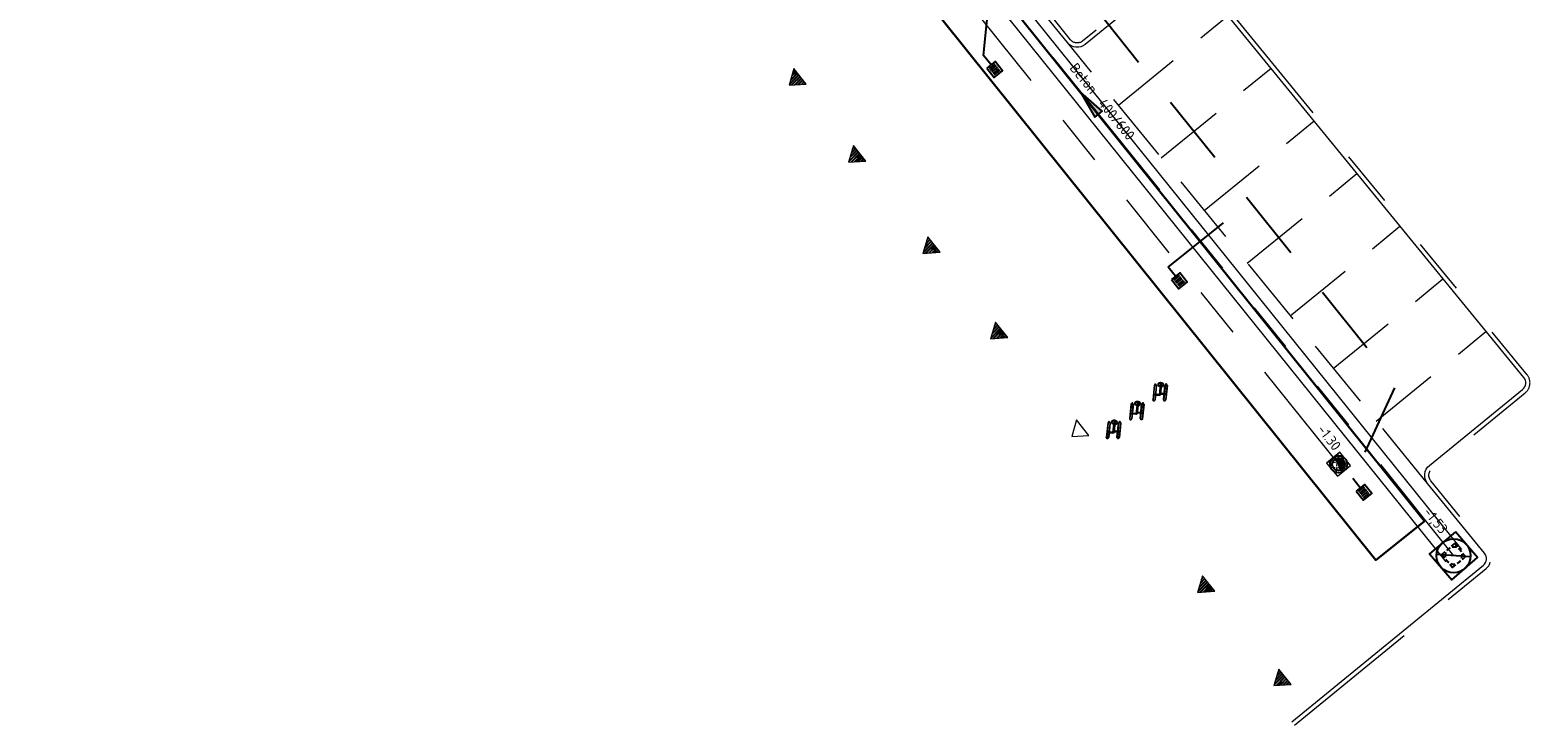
# Model space of a CAD drawing. Header units: metres. Extents: x 92403 to 95147, y 464428 to 465602.
# Tile 482 of 568: x 93310 to 93363, y 465070 to 465094. Entities that reach past the tile are written whole.
import ezdxf
from ezdxf.enums import TextEntityAlignment as Align

# ---------------------------------------------------------------- set-up
doc = ezdxf.new("R2010")
doc.units = ezdxf.units.M
for name, pattern in [('DASHED', [0.75, 0.5, -0.25]), ('RI-DRAINAGE', [19.2, 6, -1.8, 1.8, -1.8, 2.4, -1.8, 1.8, -1.8]), ('RI-GWA', [18.45, 6, -1.8, 1.75, -1.8, 1.75, -1.8, 1.75, -1.8]), ('RI-HWA_KOLKAANSLUITING', [4.3, 2.5, -1.8]), ('VH-TROTTOIRBAND', [15, 5, -2, 2, -2, 2, -2])]:
    doc.linetypes.add(name, pattern=pattern)
doc.layers.get('0').update_dxf_attribs({"linetype": 'CONTINUOUS'})
for name, color, linetype, lineweight in [('B-OI-RI-DRAINAGE_BOB-S', 90, 'CONTINUOUS', 25), ('B-RO-IE-MEUBILAIR_WEGMEUBILAIR-S', 251, 'CONTINUOUS', 13), ('B-RO-OG-TOPOGRAFIE_BEBOUWING_ENTREE-S', 7, 'CONTINUOUS', 5), ('B-WE-RI-GWA_STROOMRICHTING-S', 30, 'CONTINUOUS', 25), ('B-WE-VH-VERHARDING_FUNDERING-G', 252, 'CONTINUOUS', 18), ('N-RO-VW-MARKERING-G', 7, 'CONTINUOUS', 9), ('N-WE-GW-ONTGRAVING-V', 2, 'CONTINUOUS', 30), ('N-WE-RI-HWA_KOLK_STRAATKOLK-S', 150, 'CONTINUOUS', 25), ('N-WE-RI-HWA_KOLKAANSLUITING-G', 150, 'RI-HWA_KOLKAANSLUITING', 25), ('N-WE-RI-PUT-OPHOOGTEBRENGEN-S', 7, 'CONTINUOUS', 25), ('N-WE-VH-KANTOPSLUITING_TROTTOIRBAND-G', 7, 'VH-TROTTOIRBAND', 35), ('N-WE-VH-KANTOPSLUITING_VOORKANTBAND-G', 50, 'CONTINUOUS', 35)]:
    doc.layers.add(name, color=color, linetype=linetype, lineweight=lineweight)
for name, color, linetype, lineweight, true_color in [('B-OI-RI-GWA_TRANSPORTLEIDING-G', 7, 'RI-GWA', 18, 0xff8400), ('N-OI-RI-DRAINAGE_DRAIN_PVC-G', 7, 'RI-DRAINAGE', 18, 0x00ff04), ('N-WE-RI-DRAINAGE_PUT-S', 7, 'CONTINUOUS', 5, 0x00ff04), ('N-WE-RI-DRAINAGE_PUTRAND-S', 7, 'CONTINUOUS', 5, 0x00ff04)]:
    doc.layers.add(name, color=color, linetype=linetype, lineweight=lineweight, true_color=true_color)
doc.layers.add('B-WE-RI-GWA_RIOOLPUT_INSPECTIEPUT-S', color=30, linetype='CONTINUOUS', lineweight=25, transparency=0.3)
doc.styles.add('NLCS-ISO', font='NLCS-ISO.ttf')

# ---------------------------------------------------------------- blocks, each defined once
blk = doc.blocks.new('Putdeksel 600x600')
at = {"ltscale": 0.1}
h = blk.add_hatch(dxfattribs=at)
h.set_pattern_fill('ANGLE', color=8, scale=0.025, angle=45)
h.set_pattern_definition([(45, (-93679.67512, -463937.87647), (-0.123478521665, 0.123478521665), [0.127, -0.047625]), (135, (-93679.67512, -463937.87647), (-0.123478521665, -0.123478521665), [0.127, -0.047625])])
h.paths.add_polyline_path([(-0.3, -0.3), (0.3, -0.3), (0.3, 0.3), (-0.3, 0.3)])
at = {"color": 250, "ltscale": 0.1}
blk.add_lwpolyline([(-0.3, -0.3), (0.3, -0.3), (0.3, 0.3), (-0.3, 0.3)], close=True, dxfattribs=at)
blk = doc.blocks.new('SRO-BEBOUWING_ENTREE')
blk.add_lwpolyline([(0, 0.35), (0, -0.35), (0.5, 0)], close=True)
blk = doc.blocks.new('Triangel-10')
at = {"true_color": 0xffffff}
h = blk.add_hatch(color=7, dxfattribs=at)
h.dxf.hatch_style = 1
h.paths.add_polyline_path([(-0.215, 0.193, 1), (-0.231, 0.193), (-0.231, -0.318, 1), (-0.215, -0.318)])
h.paths.add_polyline_path([(-0.16, 0.021), (-0.215, 0.021), (-0.215, -0.021), (-0.16, -0.021)])
h.paths.add_polyline_path([(-0.144, 0.193, 1), (-0.16, 0.193), (-0.16, -0.318, 1.041702), (-0.144, -0.318)])
h.paths.add_polyline_path([(-0.024, 0.021), (-0.144, 0.021), (-0.144, -0.021), (-0.024, -0.021)])
h.paths.add_polyline_path([(0.024, 0, 1), (-0.024, 0), (-0.024, -0.021), (-0.024, -0.393), (-0.032, -0.419, 0.504311), (-0.027, -0.425), (0.027, -0.425, 0.504311), (0.032, -0.419), (0.024, -0.393, -0.074529), (0.024, -0.392)])
h.paths.add_polyline_path([(0.144, -0.02), (0.024, -0.02), (0.024, -0.062), (0.144, -0.062)])
h.paths.add_polyline_path([(0.16, 0.152, 1), (0.144, 0.152), (0.144, -0.359, 1.041702), (0.16, -0.359), (0.16, -0.358)])
h.paths.add_polyline_path([(0.215, -0.02), (0.16, -0.02), (0.16, -0.062), (0.215, -0.062)])
h.paths.add_polyline_path([(0.231, 0.152, 1), (0.215, 0.152), (0.215, -0.359, 1), (0.231, -0.359)])
edge = h.paths.add_edge_path()
edge.add_line((-0.208, 0.231), (-0.225, 0.203))
edge.add_line((-0.225, 0.203), (-0.214, 0.197))
edge.add_line((-0.214, 0.197), (-0.198, 0.226))
edge.add_arc((-0.188, 0.22), 0.012, 29.0731, 150.9269, ccw=False)
edge.add_line((-0.177, 0.226), (-0.161, 0.197))
edge.add_line((-0.161, 0.197), (-0.15, 0.203))
edge.add_line((-0.15, 0.203), (-0.167, 0.231))
edge.add_arc((-0.188, 0.22), 0.024, 29.0731, 150.9269)
edge = h.paths.add_edge_path()
edge.add_line((-0.225, -0.329), (-0.214, -0.323))
edge.add_line((-0.214, -0.323), (-0.198, -0.352))
edge.add_arc((-0.188, -0.345), 0.012, 210.9269, 330.9269)
edge.add_line((-0.177, -0.351), (-0.161, -0.323))
edge.add_line((-0.161, -0.323), (-0.15, -0.329))
edge.add_line((-0.15, -0.329), (-0.167, -0.357))
edge.add_arc((-0.188, -0.345), 0.024, 210.6554, 330.9269, ccw=False)
edge.add_line((-0.208, -0.358), (-0.225, -0.329))
edge = h.paths.add_edge_path()
edge.add_line((0.161, -0.364), (0.177, -0.393))
edge.add_arc((0.188, -0.386), 0.012, 210.9269, 330.9269)
edge.add_line((0.198, -0.392), (0.214, -0.364))
edge.add_line((0.214, -0.364), (0.225, -0.37))
edge.add_line((0.225, -0.37), (0.208, -0.398))
edge.add_arc((0.188, -0.386), 0.024, 210.6554, 330.9269, ccw=False)
edge.add_line((0.167, -0.399), (0.15, -0.37))
edge.add_line((0.15, -0.37), (0.161, -0.364))
edge = h.paths.add_edge_path()
edge.add_arc((0.188, 0.179), 0.012, 29.0731, 150.9269, ccw=False)
edge.add_line((0.198, 0.185), (0.214, 0.156))
edge.add_line((0.214, 0.156), (0.225, 0.162))
edge.add_line((0.225, 0.162), (0.208, 0.19))
edge.add_arc((0.188, 0.179), 0.024, 29.0731, 150.9269)
edge.add_line((0.167, 0.19), (0.15, 0.162))
edge.add_line((0.15, 0.162), (0.161, 0.156))
edge.add_line((0.161, 0.156), (0.177, 0.185))
h = blk.add_hatch(color=7, dxfattribs=at)
h.dxf.hatch_style = 1
edge = h.paths.add_edge_path()
edge.add_spline(control_points=[(-0.03, -0.412), (-0.031, -0.412), (-0.032, -0.412), (-0.034, -0.411), (-0.035, -0.411), (-0.036, -0.411), (-0.036, -0.411), (-0.039, -0.41), (-0.041, -0.41), (-0.044, -0.408), (-0.045, -0.408), (-0.047, -0.408), (-0.047, -0.408), (-0.048, -0.407), (-0.049, -0.407), (-0.051, -0.406), (-0.052, -0.406), (-0.054, -0.405), (-0.055, -0.404), (-0.056, -0.404), (-0.057, -0.403), (-0.058, -0.403), (-0.058, -0.403), (-0.059, -0.402), (-0.06, -0.402), (-0.062, -0.401), (-0.063, -0.4), (-0.065, -0.399), (-0.066, -0.399), (-0.067, -0.398), (-0.067, -0.398), (-0.068, -0.397), (-0.068, -0.397), (-0.07, -0.396), (-0.07, -0.395), (-0.072, -0.394), (-0.072, -0.394), (-0.074, -0.393), (-0.074, -0.392), (-0.075, -0.392), (-0.075, -0.392), (-0.076, -0.391), (-0.076, -0.39), (-0.078, -0.389), (-0.078, -0.389), (-0.079, -0.388), (-0.08, -0.387), (-0.081, -0.386), (-0.081, -0.386), (-0.081, -0.385), (-0.082, -0.385), (-0.083, -0.384), (-0.084, -0.382), (-0.085, -0.381), (-0.085, -0.38), (-0.086, -0.379), (-0.086, -0.379), (-0.087, -0.377), (-0.087, -0.377), (-0.087, -0.376), (-0.088, -0.375), (-0.088, -0.375), (-0.088, -0.374), (-0.088, -0.373), (-0.089, -0.373), (-0.089, -0.371), (-0.089, -0.371), (-0.089, -0.37), (-0.09, -0.369), (-0.09, -0.369), (-0.09, -0.369), (-0.09, -0.368), (-0.09, -0.368), (-0.09, -0.367), (-0.09, -0.366), (-0.09, -0.366), (-0.09, -0.365), (-0.09, -0.364), (-0.09, -0.364), (-0.09, -0.364), (-0.09, -0.362), (-0.09, -0.361), (-0.089, -0.358), (-0.089, -0.357), (-0.089, -0.355), (-0.088, -0.354), (-0.087, -0.35), (-0.084, -0.346), (-0.079, -0.34), (-0.077, -0.338), (-0.074, -0.336), (-0.074, -0.335), (-0.071, -0.333), (-0.069, -0.332), (-0.064, -0.328), (-0.061, -0.327), (-0.054, -0.323), (-0.051, -0.322), (-0.044, -0.319), (-0.042, -0.319), (-0.038, -0.317), (-0.037, -0.317), (-0.032, -0.316), (-0.028, -0.315), (-0.024, -0.314), (-0.024, -0.308), (-0.024, -0.301), (-0.024, -0.294), (-0.081, -0.303), (-0.116, -0.334), (-0.109, -0.372), (-0.103, -0.41), (-0.059, -0.435), (0, -0.435), (0.059, -0.435), (0.103, -0.41), (0.109, -0.372), (0.116, -0.334), (0.081, -0.302), (0.024, -0.294), (0.024, -0.301), (0.024, -0.308), (0.024, -0.314), (0.028, -0.315), (0.032, -0.316), (0.037, -0.317), (0.038, -0.317), (0.042, -0.319), (0.044, -0.319), (0.051, -0.322), (0.054, -0.323), (0.061, -0.327), (0.064, -0.328), (0.069, -0.332), (0.071, -0.333), (0.074, -0.335), (0.074, -0.336), (0.077, -0.338), (0.079, -0.34), (0.084, -0.346), (0.087, -0.35), (0.088, -0.354), (0.089, -0.355), (0.089, -0.357), (0.089, -0.358), (0.09, -0.361), (0.09, -0.362), (0.09, -0.364), (0.09, -0.364), (0.09, -0.364), (0.09, -0.365), (0.09, -0.366), (0.09, -0.366), (0.09, -0.367), (0.09, -0.368), (0.09, -0.368), (0.09, -0.369), (0.09, -0.369), (0.09, -0.369), (0.089, -0.37), (0.089, -0.371), (0.089, -0.371), (0.089, -0.373), (0.088, -0.373), (0.088, -0.374), (0.088, -0.375), (0.088, -0.375), (0.087, -0.376), (0.087, -0.377), (0.087, -0.377), (0.086, -0.379), (0.086, -0.379), (0.085, -0.38), (0.085, -0.381), (0.084, -0.382), (0.083, -0.384), (0.082, -0.385), (0.081, -0.385), (0.081, -0.386), (0.081, -0.386), (0.08, -0.387), (0.079, -0.388), (0.078, -0.389), (0.078, -0.389), (0.076, -0.39), (0.076, -0.391), (0.075, -0.392), (0.075, -0.392), (0.074, -0.392), (0.074, -0.393), (0.072, -0.394), (0.072, -0.394), (0.07, -0.395), (0.07, -0.396), (0.068, -0.397), (0.068, -0.397), (0.067, -0.398), (0.067, -0.398), (0.066, -0.399), (0.065, -0.399), (0.063, -0.4), (0.062, -0.401), (0.06, -0.402), (0.059, -0.402), (0.058, -0.403), (0.058, -0.403), (0.057, -0.403), (0.056, -0.404), (0.055, -0.404), (0.054, -0.405), (0.052, -0.406), (0.051, -0.406), (0.049, -0.407), (0.048, -0.407), (0.047, -0.408), (0.047, -0.408), (0.045, -0.408), (0.044, -0.408), (0.041, -0.41), (0.039, -0.41), (0.036, -0.411), (0.036, -0.411), (0.035, -0.411), (0.034, -0.411), (0.032, -0.412), (0.031, -0.412), (0.03, -0.412), (0.031, -0.414), (0.031, -0.416), (0.032, -0.419), (0.032, -0.42), (0.032, -0.422), (0.031, -0.423), (0.03, -0.424), (0.029, -0.425), (0.027, -0.425), (0.009, -0.425), (-0.009, -0.425), (-0.027, -0.425), (-0.029, -0.425), (-0.03, -0.424), (-0.031, -0.423), (-0.032, -0.422), (-0.032, -0.42), (-0.032, -0.419), (-0.031, -0.416), (-0.031, -0.414), (-0.03, -0.412)], knot_values=[0, 0, 0, 0, 0.083969, 0.083969, 0.139597, 0.139597, 0.167938, 0.167938, 0.335875, 0.335875, 0.419844, 0.419844, 0.43636, 0.43636, 0.503813, 0.503813, 0.587781, 0.587781, 0.67175, 0.67175, 0.733124, 0.733124, 0.755719, 0.755719, 0.839688, 0.839688, 0.923657, 0.923657, 1.007625, 1.007625, 1.029887, 1.029887, 1.091594, 1.091594, 1.175563, 1.175563, 1.259532, 1.259532, 1.326651, 1.326651, 1.3435, 1.3435, 1.427469, 1.427469, 1.511438, 1.511438, 1.595407, 1.595407, 1.623414, 1.623414, 1.679376, 1.679376, 1.847313, 1.847313, 1.931282, 1.931282, 2.015251, 2.015251, 2.09922, 2.09922, 2.183188, 2.183188, 2.216941, 2.216941, 2.351126, 2.351126, 2.435095, 2.435095, 2.513705, 2.513705, 2.519063, 2.519063, 2.603032, 2.603032, 2.687001, 2.687001, 2.77097, 2.77097, 2.810468, 2.810468, 2.810468, 2.894437, 2.894437, 2.950065, 2.950065, 2.978406, 2.978406, 3.146344, 3.146344, 3.230312, 3.230312, 3.246829, 3.246829, 3.314281, 3.314281, 3.39825, 3.39825, 3.482219, 3.482219, 3.543592, 3.543592, 3.566187, 3.566187, 3.648799, 3.648799, 3.648799, 4.648799, 4.648799, 4.648799, 6.109993, 6.109993, 6.109993, 7.571187, 7.571187, 7.571187, 9.032381, 9.032381, 9.032381, 10.493575, 10.493575, 10.493575, 11.493575, 11.493575, 11.493575, 11.576186, 11.576186, 11.598782, 11.598782, 11.660155, 11.660155, 11.744124, 11.744124, 11.828093, 11.828093, 11.895545, 11.895545, 11.912061, 11.912061, 11.99603, 11.99603, 12.163968, 12.163968, 12.192309, 12.192309, 12.247937, 12.247937, 12.331905, 12.331905, 12.331905, 12.371404, 12.371404, 12.455373, 12.455373, 12.539342, 12.539342, 12.62331, 12.62331, 12.628669, 12.628669, 12.707279, 12.707279, 12.791248, 12.791248, 12.925432, 12.925432, 12.959185, 12.959185, 13.043154, 13.043154, 13.127123, 13.127123, 13.211092, 13.211092, 13.295061, 13.295061, 13.462998, 13.462998, 13.518959, 13.518959, 13.546967, 13.546967, 13.630936, 13.630936, 13.714904, 13.714904, 13.798873, 13.798873, 13.815723, 13.815723, 13.882842, 13.882842, 13.966811, 13.966811, 14.05078, 14.05078, 14.112486, 14.112486, 14.134748, 14.134748, 14.218717, 14.218717, 14.302686, 14.302686, 14.386655, 14.386655, 14.40925, 14.40925, 14.470624, 14.470624, 14.554592, 14.554592, 14.638561, 14.638561, 14.706014, 14.706014, 14.72253, 14.72253, 14.806499, 14.806499, 14.974436, 14.974436, 15.002777, 15.002777, 15.058405, 15.058405, 15.142374, 15.142374, 15.142374, 16.142374, 16.142374, 16.142374, 17.076554, 17.076554, 17.076554, 18.010735, 18.010735, 18.010735, 19.010735, 19.010735, 19.010735, 19.944916, 19.944916, 19.944916, 20.879096, 20.879096, 20.879096, 21.879096, 21.879096, 21.879096, 21.879096], weights=[1, 1, 1, 1, 1, 1, 1, 1, 1, 1, 1, 1, 1, 1, 1, 1, 1, 1, 1, 1, 1, 1, 1, 1, 1, 1, 1, 1, 1, 1, 1, 1, 1, 1, 1, 1, 1, 1, 1, 1, 1, 1, 1, 1, 1, 1, 1, 1, 1, 1, 1, 1, 1, 1, 1, 1, 1, 1, 1, 1, 1, 1, 1, 1, 1, 1, 1, 1, 1, 1, 1, 1, 1, 1, 1, 1, 1, 1, 1, 1, 1, 1, 1, 1, 1, 1, 1, 1, 1, 1, 1, 1, 1, 1, 1, 1, 1, 1, 1, 1, 1, 1, 1, 1, 1, 1, 1, 1, 0.829851, 0.829851, 1, 0.829851, 0.829851, 1, 0.829851, 0.829851, 1, 0.829851, 0.829851, 1, 1, 1, 1, 1, 1, 1, 1, 1, 1, 1, 1, 1, 1, 1, 1, 1, 1, 1, 1, 1, 1, 1, 1, 1, 1, 1, 1, 1, 1, 1, 1, 1, 1, 1, 1, 1, 1, 1, 1, 1, 1, 1, 1, 1, 1, 1, 1, 1, 1, 1, 1, 1, 1, 1, 1, 1, 1, 1, 1, 1, 1, 1, 1, 1, 1, 1, 1, 1, 1, 1, 1, 1, 1, 1, 1, 1, 1, 1, 1, 1, 1, 1, 1, 1, 1, 1, 1, 1, 1, 1, 1, 1, 1, 1, 1, 1, 1, 1, 1, 1, 1, 1, 1, 1, 1, 1, 1, 1, 1, 1, 0.928588, 0.928588, 1, 0.928588, 0.928588, 1, 1, 1, 1, 0.928588, 0.928588, 1, 0.928588, 0.928588, 1, 1, 1, 1], degree=3, periodic=0)
at = {"color": 0}
for p, q in [((-0.231, -0.318), (-0.231, 0.193)), ((-0.215, -0.318), (-0.215, 0.193)), ((-0.215, 0.021), (-0.16, 0.021)), ((-0.16, -0.318), (-0.16, 0.193)), ((-0.144, 0.021), (-0.024, 0.021)), ((-0.024, -0.021), (-0.024, 0.021)), ((-0.024, -0.393), (-0.024, 0)), ((0.024, -0.392), (0.024, 0)), ((0.215, -0.359), (0.215, 0.152)), ((0.231, -0.359), (0.231, 0.152)), ((-0.215, -0.021), (-0.16, -0.021)), ((-0.144, -0.021), (-0.024, -0.021)), ((-0.032, -0.419), (-0.024, -0.393)), ((-0.027, -0.425), (0.027, -0.425)), ((0.144, -0.02), (0.024, -0.02)), ((0.024, -0.062), (0.024, -0.02)), ((0.144, -0.062), (0.024, -0.062)), ((0.032, -0.419), (0.024, -0.393)), ((0.215, -0.02), (0.16, -0.02)), ((0.215, -0.062), (0.16, -0.062))]:
    blk.add_line(p, q, dxfattribs=at)
for points in [[(-0.208, 0.231), (-0.225, 0.203), (-0.214, 0.197), (-0.198, 0.226, -0.588186), (-0.177, 0.226), (-0.161, 0.197), (-0.15, 0.203), (-0.167, 0.231, 0.588186)], [(0.16, -0.359), (0.16, 0.152, 1), (0.144, 0.152), (0.144, -0.359, 1)], [(0.177, 0.185, -0.588186), (0.198, 0.185), (0.214, 0.156), (0.225, 0.162), (0.208, 0.19, 0.588186), (0.167, 0.19), (0.15, 0.162), (0.161, 0.156)], [(-0.225, -0.329), (-0.214, -0.323), (-0.198, -0.352, 0.57735), (-0.177, -0.351), (-0.161, -0.323), (-0.15, -0.329), (-0.167, -0.357, -0.578931), (-0.208, -0.358)], [(0.161, -0.364), (0.177, -0.393, 0.57735), (0.198, -0.392), (0.214, -0.364), (0.225, -0.37), (0.208, -0.398, -0.578931), (0.167, -0.399), (0.15, -0.37)]]:
    blk.add_lwpolyline(points, format="xyb", close=True, dxfattribs=at)
blk.add_lwpolyline([(-0.16, -0.318, 1.041702), (-0.144, -0.318), (-0.144, 0.193)], format="xyb", dxfattribs=at)
at = {"color": 0, "flags": 128}
blk.add_lwpolyline([(0.024, -0.294), (-0.024, -0.294)], dxfattribs=at)
at = {"color": 0}
for centre, radius, start, end in [((-0.223, 0.193), 0.008, 0, 180), ((-0.152, 0.193), 0.008, 0, 180), ((0, 0), 0.0239, 0, 180), ((0.223, 0.152), 0.008, 0, 180), ((-0.223, -0.318), 0.008, 180, 0), ((-0.027, -0.42), 0.005, 162.9508, 270), ((-0.029, -0.392), 0.005, 342.9508, 0), ((0.029, -0.392), 0.005, 180, 197.0492), ((0.027, -0.42), 0.005, 270, 17.0492), ((0.223, -0.359), 0.008, 180, 0)]:
    blk.add_arc(centre, radius, start, end, dxfattribs=at)
blk.add_rational_spline([(-0.03, -0.412), (-0.031, -0.412), (-0.032, -0.412), (-0.034, -0.411), (-0.035, -0.411), (-0.036, -0.411), (-0.036, -0.411), (-0.039, -0.41), (-0.041, -0.41), (-0.044, -0.408), (-0.045, -0.408), (-0.047, -0.408), (-0.047, -0.408), (-0.048, -0.407), (-0.049, -0.407), (-0.051, -0.406), (-0.052, -0.406), (-0.054, -0.405), (-0.055, -0.404), (-0.056, -0.404), (-0.057, -0.403), (-0.058, -0.403), (-0.058, -0.403), (-0.059, -0.402), (-0.06, -0.402), (-0.062, -0.401), (-0.063, -0.4), (-0.065, -0.399), (-0.066, -0.399), (-0.067, -0.398), (-0.067, -0.398), (-0.068, -0.397), (-0.068, -0.397), (-0.07, -0.396), (-0.07, -0.395), (-0.072, -0.394), (-0.072, -0.394), (-0.074, -0.393), (-0.074, -0.392), (-0.075, -0.392), (-0.075, -0.392), (-0.076, -0.391), (-0.076, -0.39), (-0.078, -0.389), (-0.078, -0.389), (-0.079, -0.388), (-0.08, -0.387), (-0.081, -0.386), (-0.081, -0.386), (-0.081, -0.385), (-0.082, -0.385), (-0.083, -0.384), (-0.084, -0.382), (-0.085, -0.381), (-0.085, -0.38), (-0.086, -0.379), (-0.086, -0.379), (-0.087, -0.377), (-0.087, -0.377), (-0.087, -0.376), (-0.088, -0.375), (-0.088, -0.375), (-0.088, -0.374), (-0.088, -0.373), (-0.089, -0.373), (-0.089, -0.371), (-0.089, -0.371), (-0.089, -0.37), (-0.09, -0.369), (-0.09, -0.369), (-0.09, -0.369), (-0.09, -0.368), (-0.09, -0.368), (-0.09, -0.367), (-0.09, -0.366), (-0.09, -0.366), (-0.09, -0.365), (-0.09, -0.364), (-0.09, -0.364), (-0.09, -0.364), (-0.09, -0.362), (-0.09, -0.361), (-0.089, -0.358), (-0.089, -0.357), (-0.089, -0.355), (-0.088, -0.354), (-0.087, -0.35), (-0.084, -0.346), (-0.079, -0.34), (-0.077, -0.338), (-0.074, -0.336), (-0.074, -0.335), (-0.071, -0.333), (-0.069, -0.332), (-0.064, -0.328), (-0.061, -0.327), (-0.054, -0.323), (-0.051, -0.322), (-0.044, -0.319), (-0.042, -0.319), (-0.038, -0.317), (-0.037, -0.317), (-0.032, -0.316), (-0.028, -0.315), (-0.024, -0.314), (-0.024, -0.308), (-0.024, -0.301), (-0.024, -0.294), (-0.081, -0.303), (-0.116, -0.334), (-0.109, -0.372), (-0.103, -0.41), (-0.059, -0.435), (0, -0.435), (0.059, -0.435), (0.103, -0.41), (0.109, -0.372), (0.116, -0.334), (0.081, -0.302), (0.024, -0.294), (0.024, -0.301), (0.024, -0.308), (0.024, -0.314), (0.028, -0.315), (0.032, -0.316), (0.037, -0.317), (0.038, -0.317), (0.042, -0.319), (0.044, -0.319), (0.051, -0.322), (0.054, -0.323), (0.061, -0.327), (0.064, -0.328), (0.069, -0.332), (0.071, -0.333), (0.074, -0.335), (0.074, -0.336), (0.077, -0.338), (0.079, -0.34), (0.084, -0.346), (0.087, -0.35), (0.088, -0.354), (0.089, -0.355), (0.089, -0.357), (0.089, -0.358), (0.09, -0.361), (0.09, -0.362), (0.09, -0.364), (0.09, -0.364), (0.09, -0.364), (0.09, -0.365), (0.09, -0.366), (0.09, -0.366), (0.09, -0.367), (0.09, -0.368), (0.09, -0.368), (0.09, -0.369), (0.09, -0.369), (0.09, -0.369), (0.089, -0.37), (0.089, -0.371), (0.089, -0.371), (0.089, -0.373), (0.088, -0.373), (0.088, -0.374), (0.088, -0.375), (0.088, -0.375), (0.087, -0.376), (0.087, -0.377), (0.087, -0.377), (0.086, -0.379), (0.086, -0.379), (0.085, -0.38), (0.085, -0.381), (0.084, -0.382), (0.083, -0.384), (0.082, -0.385), (0.081, -0.385), (0.081, -0.386), (0.081, -0.386), (0.08, -0.387), (0.079, -0.388), (0.078, -0.389), (0.078, -0.389), (0.076, -0.39), (0.076, -0.391), (0.075, -0.392), (0.075, -0.392), (0.074, -0.392), (0.074, -0.393), (0.072, -0.394), (0.072, -0.394), (0.07, -0.395), (0.07, -0.396), (0.068, -0.397), (0.068, -0.397), (0.067, -0.398), (0.067, -0.398), (0.066, -0.399), (0.065, -0.399), (0.063, -0.4), (0.062, -0.401), (0.06, -0.402), (0.059, -0.402), (0.058, -0.403), (0.058, -0.403), (0.057, -0.403), (0.056, -0.404), (0.055, -0.404), (0.054, -0.405), (0.052, -0.406), (0.051, -0.406), (0.049, -0.407), (0.048, -0.407), (0.047, -0.408), (0.047, -0.408), (0.045, -0.408), (0.044, -0.408), (0.041, -0.41), (0.039, -0.41), (0.036, -0.411), (0.036, -0.411), (0.035, -0.411), (0.034, -0.411), (0.032, -0.412), (0.031, -0.412), (0.03, -0.412), (0.031, -0.414), (0.031, -0.416), (0.032, -0.419), (0.032, -0.42), (0.032, -0.422), (0.031, -0.423), (0.03, -0.424), (0.029, -0.425), (0.027, -0.425), (0.009, -0.425), (-0.009, -0.425), (-0.027, -0.425), (-0.029, -0.425), (-0.03, -0.424), (-0.031, -0.423), (-0.032, -0.422), (-0.032, -0.42), (-0.032, -0.419), (-0.031, -0.416), (-0.031, -0.414), (-0.03, -0.412)], [1, 1, 1, 1, 1, 1, 1, 1, 1, 1, 1, 1, 1, 1, 1, 1, 1, 1, 1, 1, 1, 1, 1, 1, 1, 1, 1, 1, 1, 1, 1, 1, 1, 1, 1, 1, 1, 1, 1, 1, 1, 1, 1, 1, 1, 1, 1, 1, 1, 1, 1, 1, 1, 1, 1, 1, 1, 1, 1, 1, 1, 1, 1, 1, 1, 1, 1, 1, 1, 1, 1, 1, 1, 1, 1, 1, 1, 1, 1, 1, 1, 1, 1, 1, 1, 1, 1, 1, 1, 1, 1, 1, 1, 1, 1, 1, 1, 1, 1, 1, 1, 1, 1, 1, 1, 1, 1, 1, 0.829850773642, 0.829850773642, 1, 0.829850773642, 0.829850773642, 1, 0.829850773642, 0.829850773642, 1, 0.829850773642, 0.829850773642, 1, 1, 1, 1, 1, 1, 1, 1, 1, 1, 1, 1, 1, 1, 1, 1, 1, 1, 1, 1, 1, 1, 1, 1, 1, 1, 1, 1, 1, 1, 1, 1, 1, 1, 1, 1, 1, 1, 1, 1, 1, 1, 1, 1, 1, 1, 1, 1, 1, 1, 1, 1, 1, 1, 1, 1, 1, 1, 1, 1, 1, 1, 1, 1, 1, 1, 1, 1, 1, 1, 1, 1, 1, 1, 1, 1, 1, 1, 1, 1, 1, 1, 1, 1, 1, 1, 1, 1, 1, 1, 1, 1, 1, 1, 1, 1, 1, 1, 1, 1, 1, 1, 1, 1, 1, 1, 1, 1, 1, 1, 1, 0.928588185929, 0.928588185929, 1, 0.928588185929, 0.928588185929, 1, 1, 1, 1, 0.928588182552, 0.928588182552, 1, 0.928588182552, 0.928588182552, 1, 1, 1, 1], degree=3, knots=[0, 0, 0, 0, 0.083969, 0.083969, 0.139597, 0.139597, 0.167938, 0.167938, 0.335875, 0.335875, 0.419844, 0.419844, 0.43636, 0.43636, 0.503813, 0.503813, 0.587781, 0.587781, 0.67175, 0.67175, 0.733124, 0.733124, 0.755719, 0.755719, 0.839688, 0.839688, 0.923657, 0.923657, 1.007625, 1.007625, 1.029887, 1.029887, 1.091594, 1.091594, 1.175563, 1.175563, 1.259532, 1.259532, 1.326651, 1.326651, 1.3435, 1.3435, 1.427469, 1.427469, 1.511438, 1.511438, 1.595407, 1.595407, 1.623414, 1.623414, 1.679376, 1.679376, 1.847313, 1.847313, 1.931282, 1.931282, 2.015251, 2.015251, 2.09922, 2.09922, 2.183188, 2.183188, 2.216941, 2.216941, 2.351126, 2.351126, 2.435095, 2.435095, 2.513705, 2.513705, 2.519063, 2.519063, 2.603032, 2.603032, 2.687001, 2.687001, 2.77097, 2.77097, 2.810468, 2.810468, 2.810468, 2.894437, 2.894437, 2.950065, 2.950065, 2.978406, 2.978406, 3.146344, 3.146344, 3.230312, 3.230312, 3.246829, 3.246829, 3.314281, 3.314281, 3.39825, 3.39825, 3.482219, 3.482219, 3.543592, 3.543592, 3.566187, 3.566187, 3.648799, 3.648799, 3.648799, 4.648799, 4.648799, 4.648799, 6.109993, 6.109993, 6.109993, 7.571187, 7.571187, 7.571187, 9.032381, 9.032381, 9.032381, 10.493575, 10.493575, 10.493575, 11.493575, 11.493575, 11.493575, 11.576186, 11.576186, 11.598782, 11.598782, 11.660155, 11.660155, 11.744124, 11.744124, 11.828093, 11.828093, 11.895545, 11.895545, 11.912061, 11.912061, 11.99603, 11.99603, 12.163968, 12.163968, 12.192309, 12.192309, 12.247937, 12.247937, 12.331905, 12.331905, 12.331905, 12.371404, 12.371404, 12.455373, 12.455373, 12.539342, 12.539342, 12.62331, 12.62331, 12.628669, 12.628669, 12.707279, 12.707279, 12.791248, 12.791248, 12.925432, 12.925432, 12.959185, 12.959185, 13.043154, 13.043154, 13.127123, 13.127123, 13.211092, 13.211092, 13.295061, 13.295061, 13.462998, 13.462998, 13.518959, 13.518959, 13.546967, 13.546967, 13.630936, 13.630936, 13.714904, 13.714904, 13.798873, 13.798873, 13.815723, 13.815723, 13.882842, 13.882842, 13.966811, 13.966811, 14.05078, 14.05078, 14.112486, 14.112486, 14.134748, 14.134748, 14.218717, 14.218717, 14.302686, 14.302686, 14.386655, 14.386655, 14.40925, 14.40925, 14.470624, 14.470624, 14.554592, 14.554592, 14.638561, 14.638561, 14.706014, 14.706014, 14.72253, 14.72253, 14.806499, 14.806499, 14.974436, 14.974436, 15.002777, 15.002777, 15.058405, 15.058405, 15.142374, 15.142374, 15.142374, 16.142374, 16.142374, 16.142374, 17.076554, 17.076554, 17.076554, 18.010735, 18.010735, 18.010735, 19.010735, 19.010735, 19.010735, 19.944916, 19.944916, 19.944916, 20.879096, 20.879096, 20.879096, 21.879096, 21.879096, 21.879096, 21.879096], dxfattribs=at)
blk = doc.blocks.new('STRAATKOLK 415X375')
at = {"layer": 'N-WE-RI-HWA_KOLK_STRAATKOLK-S', "flags": 128}
blk.add_lwpolyline([(-0.415, 0), (0, 0), (0, 0.375), (-0.415, 0.375)], close=True, dxfattribs=at)
for points in [[(-0.344, 0.055), (-0.344, 0.32)], [(-0.275, 0.055), (-0.275, 0.32)], [(-0.207, 0.055), (-0.207, 0.32)], [(-0.137, 0.055), (-0.137, 0.32)], [(-0.068, 0.055), (-0.068, 0.32)]]:
    blk.add_lwpolyline(points, dxfattribs=at)
blk = doc.blocks.new('B-SRI-PUT_GWA-SO')
blk.add_line((-1.41, -1.41), (1.41, 1.41))
at = {"lineweight": -3, "flags": 128}
blk.add_lwpolyline([(2, -2), (2, 2), (-2, 2), (-2, -2)], close=True, dxfattribs=at)
at = {"lineweight": -3}
blk.add_circle((0, 0), 2, dxfattribs=at)
blk = doc.blocks.new('SRI-DRAIN_PUT_DOORSPUIT-SO')
at = {"lineweight": -3}
blk.add_hatch(color=256, dxfattribs=at).paths.add_polyline_path([(1.5, 0, 0.267949), (0.75, 1.3), (-0.75, -1.3, 0.57735)])
blk.add_line((-0.75, -1.3), (0.75, 1.3), dxfattribs=at)
for radius in [2, 1.5]:
    blk.add_circle((0, 0), radius, dxfattribs=at)
blk = doc.blocks.new('SRI-BOB-SO')
at = {"color": 0, "ltscale": 0.1, "style": 'NLCS-ISO'}
blk.add_attdef('B.O.B.', text='', height=1.8, dxfattribs=at).set_placement((0.05, -0.02), align=Align.BOTTOM_CENTER)
blk = doc.blocks.new('SRI-PUT_OPHOOGTEBRENGEN-SO')
at = {"lineweight": -3}
for points in [[(-1.01, 1.99), (-2.01, 1.99), (-2.01, 0.99)], [(-2.01, 0.49), (-2.01, -0.51)], [(0.49, 1.99), (-0.51, 1.99)], [(1.99, 0.99), (1.99, 1.99), (0.99, 1.99)], [(1.99, -0.51), (1.99, 0.49)], [(-0.51, -2.01), (0.49, -2.01)], [(0.99, -2.01), (1.99, -2.01), (1.99, -1.01)]]:
    blk.add_lwpolyline(points, dxfattribs=at)
blk.add_lwpolyline([(-1.01, -2.01), (-2.01, -2.01), (-2.01, -1.01)])
for start, end in [(165.0024, 195.0024), (120.0024, 150.0024), (74.9976, 104.9976), (29.9976, 59.9976), (344.9976, 14.9976), (210.0024, 240.0024), (255.0024, 285.0024), (299.9976, 329.9976)]:
    blk.add_arc((-0.01, -0.01), 2, start, end, dxfattribs=at)
blk = doc.blocks.new('*U394')
at = {"ltscale": 0.1}
blk.add_hatch(color=256, dxfattribs=at).paths.add_polyline_path([(-2.5, 0), (2.5, -0.83), (2.5, 0.83)])
at = {"ltscale": 0.1, "flags": 128}
blk.add_lwpolyline([(-2.5, 0), (2.5, -0.83), (2.5, 0.83)], close=True, dxfattribs=at)
at = {"ltscale": 0.1, "style": 'NLCS-ISO'}
for tag, p in [('MAT', (-1, 0.5)), ('BOBL', (-93.47, 0))]:
    blk.add_attdef(tag, text='', height=1.8, dxfattribs=at).set_placement(p, align=Align.BOTTOM_RIGHT)
for tag, p in [('DIA', (1, 0.5)), ('BOBR', (93.21, 0))]:
    blk.add_attdef(tag, text='', height=1.8, dxfattribs=at).set_placement(p, align=Align.BOTTOM_LEFT)
blk.add_attdef('JVA', text='', height=1.8, dxfattribs=at).set_placement((0, -1), align=Align.TOP_CENTER)

msp = doc.modelspace()

# ---------------------------------------------------------------- hatches: boundary and pattern name
at = {"layer": 'B-RO-OG-TOPOGRAFIE_BEBOUWING_ENTREE-S', "ltscale": 1}
h = msp.add_hatch(dxfattribs=at)
h.set_pattern_fill('ANSI32', color=256, scale=0.008)
h.set_pattern_definition([(45, (21.94042, -26.899996), (-0.053881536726, 0.053881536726), []), (45, (21.97634, -26.899996), (-0.053881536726, 0.053881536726), [])])
h.paths.add_polyline_path([(93337.080914, 465092.546489), (93336.6416, 465093.091469), (93336.471985, 465092.505183)])
h = msp.add_hatch(dxfattribs=at)
h.set_pattern_fill('ANSI32', color=256, scale=0.008)
h.set_pattern_definition([(45, (24.04132, -29.61993), (-0.053881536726, 0.053881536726), []), (45, (24.07724, -29.61993), (-0.053881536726, 0.053881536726), [])])
h.paths.add_polyline_path([(93339.181808, 465089.826554), (93338.742494, 465090.371533), (93338.57288, 465089.785248)])
h = msp.add_hatch(dxfattribs=at)
h.set_pattern_fill('ANSI32', color=256, scale=0.008)
h.set_pattern_definition([(45, (26.667435, -32.84076), (-0.053881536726, 0.053881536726), []), (45, (26.703356, -32.84076), (-0.053881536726, 0.053881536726), [])])
h.paths.add_polyline_path([(93341.807927, 465086.605722), (93341.368612, 465087.150702), (93341.198998, 465086.564416)])
h = msp.add_hatch(dxfattribs=at)
h.set_pattern_fill('ANSI32', color=256, scale=0.008)
h.set_pattern_definition([(45, (29.05653, -35.857), (-0.053881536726, 0.053881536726), []), (45, (29.092455, -35.857), (-0.053881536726, 0.053881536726), [])])
h.paths.add_polyline_path([(93344.197026, 465083.589486), (93343.757711, 465084.134466), (93343.588097, 465083.54818)])
h = msp.add_hatch(dxfattribs=at)
h.set_pattern_fill('ANSI32', color=256, scale=0.008)
h.set_pattern_definition([(45, (36.36378, -44.81442), (-0.053881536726, 0.053881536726), []), (45, (36.3997, -44.81442), (-0.053881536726, 0.053881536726), [])])
h.paths.add_polyline_path([(93351.504274, 465074.632062), (93351.06496, 465075.177041), (93350.895346, 465074.590756)])
h = msp.add_hatch(dxfattribs=at)
h.set_pattern_fill('ANSI32', color=256, scale=0.008)
h.set_pattern_definition([(45, (39.056995, -48.103875), (-0.053881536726, 0.053881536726), []), (45, (39.092916, -48.103875), (-0.053881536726, 0.053881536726), [])])
h.paths.add_polyline_path([(93354.197486, 465071.34261), (93353.758172, 465071.887589), (93353.588558, 465071.301303)])

# ---------------------------------------------------------------- linework, layer by layer
at = {"layer": 'B-OI-RI-GWA_TRANSPORTLEIDING-G'}
msp.add_lwpolyline([(93309.939, 465138.03), (93314.04, 465133.16), (93334.221, 465107.859), (93359.935, 465075.888)], dxfattribs=at)
at = {"layer": 'B-WE-VH-VERHARDING_FUNDERING-G', "lineweight": 13, "flags": 128}
for points in [[(93309.67128, 465137.804554), (93313.769282, 465132.938114), (93333.947823, 465107.640197), (93359.662268, 465075.668644)], [(93310.20672, 465138.255446), (93314.310718, 465133.381886), (93334.494177, 465108.077803), (93360.207732, 465076.107356)]]:
    msp.add_lwpolyline(points, dxfattribs=at)
at = {"layer": 'N-OI-RI-DRAINAGE_DRAIN_PVC-G', "flags": 128}
msp.add_lwpolyline([(93317.234877, 465127.317564), (93355.874423, 465079.117944)], dxfattribs=at)
at = {"layer": 'N-RO-VW-MARKERING-G', "linetype": 'DASHED', "ltscale": 5, "flags": 128}
for points in [[(93348.098338, 465091.801697), (93351.973564, 465094.961223)], [(93359.013393, 465078.443586), (93346.297347, 465094.009977)], [(93349.614912, 465089.941588), (93353.490137, 465093.101114)], [(93351.131485, 465088.081479), (93355.00671, 465091.241005)], [(93352.648058, 465086.22137), (93356.523284, 465089.380897)], [(93354.164632, 465084.361261), (93358.039857, 465087.520788)], [(93355.681205, 465082.501152), (93359.55643, 465085.660679)], [(93357.197779, 465080.641043), (93361.073004, 465083.80057)]]:
    msp.add_lwpolyline(points, dxfattribs=at)
at = {"layer": 'N-WE-GW-ONTGRAVING-V', "flags": 128}
msp.add_lwpolyline([(93343.292956, 465096.57956), (93358.90146, 465077.109146), (93357.185049, 465075.732944), (93316.376672, 465126.629463)], dxfattribs=at)
at = {"layer": 'N-WE-RI-HWA_KOLKAANSLUITING-G', "flags": 128}
for points in [[(93343.338243, 465093.547925), (93343.862852, 465098.709713)], [(93344.56501, 465098.626196), (93357.906453, 465081.947269), (93356.372885, 465078.616432)], [(93343.602699, 465093.220836), (93343.338243, 465093.547925)], [(93349.855564, 465086.082179), (93352.748158, 465088.395959)], [(93350.120021, 465085.75509), (93349.855564, 465086.082179)], [(93356.637342, 465078.289343), (93356.372885, 465078.616432)]]:
    msp.add_lwpolyline(points, dxfattribs=at)
at = {"layer": 'N-WE-VH-KANTOPSLUITING_TROTTOIRBAND-G', "lineweight": 15, "flags": 128}
msp.add_lwpolyline([(93354.32, 465069.91), (93361.082674, 465075.436347, 0.414162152), (93361.146427, 465076.069486), (93359.12956, 465078.538482, -0.414490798), (93359.172322, 465078.960787), (93362.465717, 465081.645938, 0.414490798), (93362.52986, 465082.279396), (93350.762773, 465096.684117, 0.413936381), (93350.129914, 465096.7482), (93346.83542, 465094.062151, -0.413936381), (93346.413514, 465094.104873), (93344.706024, 465096.214134)], format="xyb", dxfattribs=at)
at = {"layer": 'N-WE-VH-KANTOPSLUITING_VOORKANTBAND-G', "linetype": 'Continuous', "lineweight": 15, "flags": 128}
msp.add_lwpolyline([(93354.225084, 465070.02615), (93360.987758, 465075.552498, 0.414162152), (93361.03026, 465075.97459), (93359.013393, 465078.443586, -0.414490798), (93359.077537, 465079.077044), (93362.370931, 465081.762195, 0.414490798), (93362.413693, 465082.184501), (93350.646606, 465096.589221, 0.413936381), (93350.2247, 465096.631943), (93346.930206, 465093.945894, -0.413936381), (93346.297347, 465094.009977), (93344.589436, 465096.119754)], format="xyb", dxfattribs=at)

# ---------------------------------------------------------------- block references
at = {"layer": 'B-OI-RI-DRAINAGE_BOB-S', "color": 6}
ref = msp.add_blockref('SRI-BOB-SO', (93356.720382, 465078.959379), dxfattribs=dict(at, xscale=0.2, yscale=0.2, zscale=0.2, rotation=307.840822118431))
ref.add_attrib('B.O.B.', '-1.30', dxfattribs={"layer": '0', "ltscale": 0.1, "height": 0.36, "rotation": 307.8408221, "style": 'NLCS-ISO'}).set_placement((93355.313365, 465079.883537, 0.06), align=Align.BOTTOM_CENTER)
at = {"layer": 'B-RO-IE-MEUBILAIR_WEGMEUBILAIR-S', "xscale": -1, "rotation": 174.0061122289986}
for p in [(93349.559584, 465081.566925), (93348.739766, 465080.902208), (93347.919948, 465080.23749)]:
    msp.add_blockref('Triangel-10', p, dxfattribs=at)
at = {"layer": 'B-RO-OG-TOPOGRAFIE_BEBOUWING_ENTREE-S', "ltscale": 1, "rotation": 218.8726752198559}
for p in [(93336.861257, 465092.818979), (93338.962151, 465090.099044), (93341.588269, 465086.878212), (93343.977368, 465083.861976), (93346.841428, 465080.410723), (93351.284617, 465074.904551), (93353.977829, 465071.615099)]:
    msp.add_blockref('SRO-BEBOUWING_ENTREE', p, dxfattribs=at)
at = {"layer": 'B-WE-RI-GWA_RIOOLPUT_INSPECTIEPUT-S', "xscale": 0.2999999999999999, "yscale": 0.2999999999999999, "zscale": 0.2999999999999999, "rotation": 130.7056987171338}
msp.add_blockref('B-SRI-PUT_GWA-SO', (93359.934998, 465075.887971), dxfattribs=at)
at = {"layer": 'B-WE-RI-GWA_STROOMRICHTING-S', "xscale": 0.2, "yscale": 0.2, "zscale": 0.2, "rotation": 308.8094206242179}
msp.add_blockref('*U394', (93347.078, 465091.8735), dxfattribs=at).add_auto_attribs({'MAT': 'Beton', 'DIA': '400/600', 'BOBL': '-1,54', 'BOBR': '-1,53'})
at = {"layer": 'N-WE-RI-DRAINAGE_PUT-S', "xscale": 0.15, "yscale": 0.15, "zscale": 0.15, "rotation": 49.00999999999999}
msp.add_blockref('SRI-DRAIN_PUT_DOORSPUIT-SO', (93355.874423, 465079.117944), dxfattribs=at)
at = {"layer": 'N-WE-RI-DRAINAGE_PUTRAND-S', "rotation": 219.8083587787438}
msp.add_blockref('Putdeksel 600x600', (93355.874423, 465079.117944), dxfattribs=at)
at = {"layer": 'N-WE-RI-HWA_KOLK_STRAATKOLK-S', "rotation": 308.9560908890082}
for p in [(93343.717815, 465092.780235), (93350.235136, 465085.314488), (93356.752458, 465077.848742)]:
    msp.add_blockref('STRAATKOLK 415X375', p, dxfattribs=at)
at = {"layer": 'N-WE-RI-PUT-OPHOOGTEBRENGEN-S', "xscale": 0.15, "yscale": 0.15, "zscale": 0.15, "rotation": 219.8083587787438}
msp.add_blockref('SRI-PUT_OPHOOGTEBRENGEN-SO', (93359.935169, 465075.891784), dxfattribs=at)

doc.saveas('drawing.dxf')
